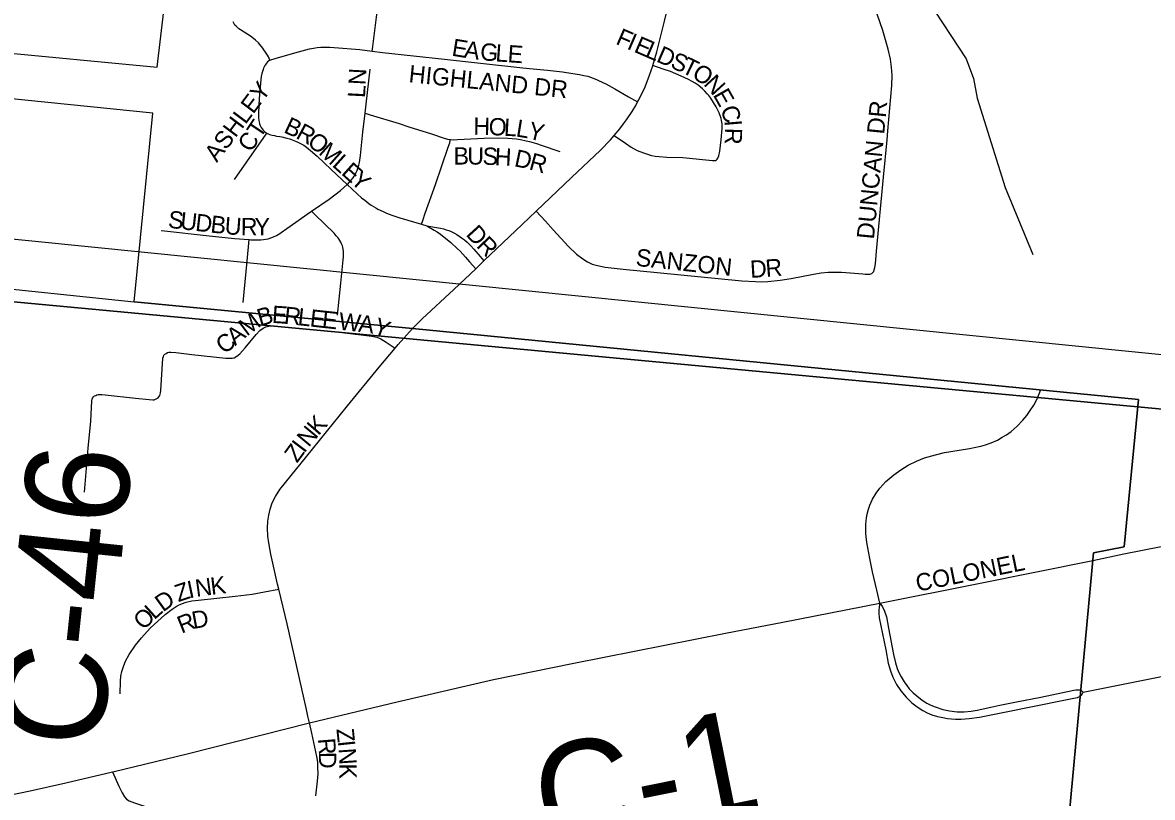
# Model space of a CAD drawing. Extents: x 1410790 to 1770854, y 448063 to 770588.
# Drawn here: x 1524817 to 1528079, y 650287 to 652525 of the extents above; entities that cross this region are included whole.
import ezdxf

# ---------------------------------------------------------------- set-up
doc = ezdxf.new("R2010")
doc.units = 0
for name, color, linetype in [('GM_X_City_Street', 7, 'Continuous'), ('GM_X_City_Street_Text', 7, 'Continuous'), ('GM_X_Corporation', 7, 'Continuous'), ('GM_X_County_Road', 7, 'Continuous'), ('GM_X_County_Road_Text', 7, 'Continuous'), ('GM_X_Minor_River', 7, 'Continuous'), ('GM_X_Section', 7, 'Continuous'), ('GM_X_Township', 7, 'Continuous')]:
    doc.layers.add(name, color=color, linetype=linetype)

msp = doc.modelspace()

# ---------------------------------------------------------------- linework, layer by layer
at = {"layer": 'GM_X_City_Street'}
for points in [[(1525826.4, 652442.4), (1525828.2, 652456.2), (1525832.3, 652487.2), (1525839.9, 652548.4), (1525843.5, 652581), (1525848.5, 652639.6), (1525856.1, 652720.7), (1525860.5, 652756.1), (1525864.4, 652787.1), (1525868.2, 652817.8), (1525873.3, 652869), (1525874.9, 652888.4), (1525875.4, 652901.7), (1525875.4, 652922.5), (1525875, 652937.2), (1525873.9, 652953), (1525869.6, 652996.2)], [(1526636.8, 652401.2), (1526648.2, 652441), (1526670.2, 652529.8), (1526691.4, 652619.3), (1526722.8, 652750), (1526747.2, 652854.2)], [(1525530.9, 652417.1), (1525526.3, 652426.1), (1525523.5, 652431.2), (1525521.7, 652434.3), (1525518.5, 652439.4), (1525513.5, 652446.9), (1525510, 652451.6), (1525501.5, 652462), (1525497.5, 652466.4), (1525488.9, 652474.8), (1525483.4, 652479.5), (1525474.4, 652486.4), (1525467.5, 652491.1), (1525445.9, 652504.4), (1525441.1, 652507.7), (1525437, 652511), (1525433, 652514.9), (1525429.9, 652518.3), (1525427.5, 652522.1), (1525424.8, 652527.7)], [(1527269.4, 651800.7), (1527272, 651803.3), (1527274.4, 651806.2), (1527276.1, 651810.7), (1527277.6, 651817.5), (1527279.3, 651828.5), (1527282.7, 651864.9), (1527303, 652078.7), (1527313.2, 652186.5), (1527315.1, 652212.7), (1527326.4, 652343.4), (1527327.5, 652373.2), (1527326.2, 652396.6), (1527322.9, 652419.7), (1527316.3, 652448.7), (1527300.4, 652502.4), (1527284.6, 652549.2)], [(1525530.9, 652417.1), (1525548.6, 652422.5), (1525613.4, 652441), (1525645.2, 652449), (1525657.1, 652451.4), (1525666.9, 652452.9), (1525678, 652454.2), (1525687.8, 652454.5), (1525704.2, 652454.4), (1525716.6, 652453.6), (1525790.6, 652447.1), (1525826.4, 652442.4)], [(1525826.4, 652442.4), (1525855.8, 652438.5), (1526035.4, 652419.2), (1526130.2, 652409.2), (1526260.7, 652394.2), (1526280.3, 652392.3), (1526332.8, 652387.9), (1526375.3, 652382.6), (1526405.2, 652378.5), (1526424.7, 652375.5), (1526437.7, 652372.9), (1526448.4, 652370.3), (1526456.2, 652367.8), (1526469.2, 652362.9), (1526475.9, 652359.5), (1526494.6, 652351.2), (1526500.6, 652348.1), (1526526.4, 652333.8), (1526566.4, 652311.1), (1526592.6, 652296.2)], [(1525530.9, 652417.1), (1525526.7, 652414.1), (1525524.2, 652411.8), (1525521, 652408.1), (1525519, 652405.4), (1525517.2, 652402.7), (1525516.2, 652401), (1525514.6, 652397.9), (1525512.4, 652393.4), (1525511, 652389.8), (1525510, 652386.9), (1525509, 652383.6), (1525507.6, 652378.2), (1525506, 652369.3), (1525504.9, 652360.7), (1525500.2, 652306.3), (1525497.5, 652264.4), (1525497.5, 652255.7), (1525497.7, 652250.4), (1525498.7, 652242.8), (1525499.4, 652239), (1525501, 652233.1), (1525502.8, 652228.5), (1525505.8, 652222.6), (1525508.4, 652218.5), (1525511.6, 652214.5), (1525515.4, 652210.8), (1525520.1, 652207.1), (1525521.9, 652206)], [(1526525.1, 652199.4), (1526557.9, 652176.6), (1526574.1, 652165.4), (1526591.5, 652156.1), (1526609.7, 652148.6), (1526620.8, 652144.8), (1526632.7, 652141.5), (1526643.2, 652139.7), (1526654.5, 652138.3), (1526677.4, 652136.5), (1526723.4, 652135.3), (1526809.2, 652126.5), (1526813.9, 652126.5), (1526817.8, 652127.3), (1526820.3, 652128.7), (1526822.6, 652130.7), (1526824.3, 652133.5), (1526827.1, 652140.2), (1526829.9, 652154.1), (1526834.3, 652186.7), (1526836.8, 652219.4), (1526836.4, 652232.5), (1526835.2, 652242), (1526833.5, 652248.6), (1526828.3, 652264.2), (1526819.4, 652281.7), (1526803.8, 652306.9), (1526798.1, 652314.7), (1526793.8, 652319.9), (1526786.7, 652327.6), (1526780.1, 652334), (1526767.3, 652344.4), (1526759, 652350), (1526750.6, 652354.8), (1526739.5, 652360.7), (1526718.1, 652370.6), (1526688, 652383.7), (1526666.2, 652391.1), (1526636.8, 652401.2)], [(1526592.6, 652296.2), (1526595.9, 652302.3), (1526614, 652340.1), (1526627.2, 652373), (1526636.6, 652400.5), (1526636.8, 652401.2)], [(1525805.4, 652263.2), (1525808.3, 652289.9), (1525820.3, 652390.6)], [(1526525.1, 652199.4), (1526541.7, 652218.8), (1526552, 652232.4), (1526560.9, 652244.6), (1526576.8, 652268.7), (1526587.2, 652286.2), (1526592.6, 652296.2)], [(1525754.2, 652057.7), (1525755.4, 652058.7), (1525764.9, 652069.4), (1525770.9, 652076.9), (1525774.3, 652081.9), (1525780.2, 652092.4), (1525782.9, 652098.4), (1525785.1, 652104.7), (1525787.4, 652113.4), (1525789.1, 652121.6), (1525792.3, 652141.8), (1525799.6, 652208.5), (1525805.4, 652263.2)], [(1525805.4, 652263.2), (1525820.3, 652258.7), (1525904.2, 652233.4), (1525932.4, 652224.6), (1525997.7, 652203.5), (1526034.3, 652191.3), (1526043.6, 652188.9), (1526052.6, 652187.3)], [(1525428.8, 652072.1), (1525464.1, 652122.7), (1525506.9, 652184), (1525518.1, 652200.5), (1525521.9, 652206)], [(1525521.9, 652206), (1525523.3, 652205.1), (1525526.4, 652203.6), (1525528.1, 652202.9), (1525532.5, 652201.3), (1525537.2, 652199.9), (1525543.8, 652198.7), (1525550.1, 652197.6), (1525559.4, 652196.1), (1525565.5, 652194.9), (1525580, 652191.5), (1525588.1, 652189.3), (1525594.8, 652187.1), (1525604.9, 652183.1), (1525611.7, 652180), (1525621.1, 652175.1), (1525628.5, 652170.8), (1525636, 652165.7), (1525647.9, 652156.2), (1525667.2, 652139.2), (1525708, 652101.4), (1525754.2, 652057.7)], [(1526299.6, 651980.7), (1526402.1, 652077.7), (1526485.3, 652156.5), (1526514.5, 652186.9), (1526525.1, 652199.4)], [(1525968.9, 651942.6), (1525972.5, 651953.9), (1525979.4, 651974.9), (1526008.5, 652057.9), (1526045.8, 652165.7), (1526049.9, 652178.2), (1526051.7, 652184.3), (1526052.6, 652187.3)], [(1526052.6, 652187.3), (1526062.2, 652186.9), (1526072.7, 652187.2), (1526149.6, 652191.7), (1526190.2, 652192.2), (1526217.6, 652191.6), (1526230.1, 652190.7), (1526242.6, 652189.3), (1526254, 652187.5), (1526270.9, 652184), (1526280.1, 652181.6), (1526300.3, 652175.7), (1526314.4, 652171.1), (1526368, 652152.7)], [(1525650.8, 651980.1), (1525702.2, 652015.1), (1525735, 652040.7), (1525754.2, 652057.7)], [(1525754.2, 652057.7), (1525783.1, 652030.3), (1525795.6, 652019.2), (1525804.5, 652011.9), (1525816, 652003.2), (1525823.1, 651998.3), (1525836.3, 651990.2), (1525842.6, 651986.7), (1525857.5, 651979.4), (1525867.5, 651975), (1525882.7, 651969.2), (1525905.5, 651961.5), (1525968.9, 651942.6)], [(1525470.7, 651898.3), (1525475.3, 651897.9), (1525487, 651897.4), (1525498.1, 651897.4), (1525504.9, 651897.8), (1525512.3, 651898.6), (1525519.1, 651899.6), (1525525.9, 651901), (1525533.2, 651903.2), (1525541, 651906.2), (1525549.6, 651910.5), (1525559, 651915.9), (1525563, 651918.5), (1525579.8, 651930.1), (1525648.1, 651978.2), (1525650.8, 651980.1)], [(1525726.3, 651680.3), (1525735.3, 651772.8), (1525742.7, 651840.1), (1525743.3, 651848.5), (1525743.4, 651857), (1525743.1, 651865), (1525742.8, 651870.2), (1525741.5, 651876.3), (1525740.2, 651880.3), (1525738, 651886), (1525735.8, 651890.8), (1525732.9, 651896), (1525729.6, 651901.1), (1525727, 651904.4), (1525722.5, 651909.8), (1525716, 651916.8), (1525661.4, 651969.8), (1525650.8, 651980.1)], [(1526148.7, 651836.8), (1526259, 651942.4), (1526299.6, 651980.7)], [(1526299.6, 651980.7), (1526326.2, 651951.3), (1526348.4, 651926.7), (1526392.6, 651878.7), (1526416.3, 651856.6), (1526434.2, 651842.9), (1526447.6, 651834.6), (1526454, 651831.2), (1526461.6, 651827.7), (1526469, 651825.2), (1526477, 651823.4), (1526499, 651819.2), (1526551, 651813.3), (1526648.9, 651803.6), (1526893.9, 651779.4), (1526932.9, 651777), (1526951.8, 651776.9), (1526968.6, 651777.4), (1527004.1, 651780.8), (1527036.2, 651786), (1527100.8, 651798.7), (1527123.1, 651802.3), (1527142.8, 651803.9), (1527157.5, 651804.5), (1527181, 651804.2), (1527206.6, 651802.7), (1527242.7, 651799.3), (1527249.9, 651798.8), (1527258.7, 651798.3), (1527263, 651798.3), (1527266.6, 651799.3), (1527269.4, 651800.7)], [(1525968.9, 651942.6), (1525984.2, 651938)], [(1525216.6, 651924.3), (1525226.4, 651923.4), (1525346.9, 651910), (1525428.4, 651902.1), (1525470.7, 651898.3)], [(1525984.2, 651938), (1526005.4, 651925.8), (1526014.1, 651920.5), (1526023.5, 651914), (1526053.6, 651889.6), (1526071.8, 651872.7), (1526079.8, 651864.6), (1526095.4, 651847.5), (1526107.1, 651834.6), (1526125.3, 651814.4)], [(1525984.2, 651938), (1526023, 651931.2), (1526032.1, 651929.2), (1526039.5, 651927.1), (1526047.7, 651924.5), (1526054.6, 651921.5), (1526061.9, 651917.7), (1526070.2, 651913.1), (1526080.3, 651906.8), (1526087.3, 651901.9), (1526093, 651897.4), (1526100.7, 651890.8), (1526111.4, 651880.3), (1526119.8, 651870.8), (1526125.2, 651864.4), (1526131.8, 651856.7), (1526148.7, 651836.8)], [(1525454, 651716.6), (1525465, 651835.8), (1525470.7, 651898.3)], [(1525942.2, 651641.8), (1525970.9, 651669.4), (1526062.2, 651754.2), (1526125.3, 651814.4)], [(1526125.3, 651814.4), (1526147.6, 651835.8), (1526148.7, 651836.8)], [(1525227.4, 651567.4), (1525230.9, 651569.9), (1525235.1, 651572.2), (1525239.3, 651573.2), (1525244.5, 651573.4), (1525259.5, 651571.9), (1525305.1, 651566.9), (1525403.4, 651556.2), (1525417.4, 651555.6), (1525422.2, 651555.8), (1525427.9, 651557.4), (1525435.1, 651561.3), (1525443.6, 651568), (1525459.1, 651585.8), (1525490.7, 651624), (1525501.3, 651635.6), (1525511, 651642.8), (1525519, 651646.6), (1525527.6, 651648.6)], [(1525527.6, 651648.6), (1525538.1, 651649), (1525570.6, 651646.8), (1525664.8, 651637.7), (1525739.7, 651629.9), (1525824.9, 651619.9), (1525839.7, 651616.8), (1525850.7, 651611.9), (1525866.2, 651602), (1525892.6, 651585.3)], [(1525892.6, 651585.3), (1525901, 651595.5), (1525942.2, 651641.8)], [(1525556.2, 650888.6), (1525552.8, 650903.1), (1525533.6, 650989.9), (1525527.8, 651022.8), (1525525.1, 651041.8), (1525524, 651065.3), (1525525.1, 651085.1), (1525527.4, 651102.9), (1525531.2, 651120), (1525537.6, 651138.2), (1525547.1, 651156), (1525559.6, 651176.5), (1525653.5, 651293.2), (1525755.1, 651417.8), (1525846.3, 651529.7), (1525892.6, 651585.3)], [(1525024.2, 651446.8), (1525027.7, 651448.3), (1525031.2, 651449.6), (1525035.1, 651450.6), (1525039.4, 651451), (1525045.1, 651450.8), (1525054.9, 651450), (1525143, 651440.4), (1525182.1, 651436.1), (1525192.8, 651435.4), (1525196.9, 651435.9), (1525200.7, 651437.1), (1525204.5, 651439), (1525207.7, 651441.5), (1525210.5, 651444.7), (1525212.6, 651448.1), (1525214, 651451.7), (1525215.2, 651456.1), (1525216.2, 651462.3), (1525222, 651555.5), (1525223.1, 651560.6), (1525224.8, 651564.2), (1525227.4, 651567.4)], [(1527291.9, 650848.6), (1527283.3, 650885.7), (1527271.1, 650938.7), (1527262.9, 650977.1), (1527254.3, 651023.9), (1527251.8, 651049.6), (1527251.6, 651075.4), (1527253.5, 651094.4), (1527255.7, 651105.3), (1527259.5, 651120), (1527263.1, 651131.3), (1527271, 651148.8), (1527281.9, 651166.2), (1527292.3, 651180.5), (1527309.9, 651199.4), (1527332.1, 651218.6), (1527352.5, 651233.6), (1527374.2, 651247.2), (1527398.2, 651258.5), (1527421.5, 651267.9), (1527452.5, 651277.1), (1527479.2, 651283.1), (1527497.4, 651286.5), (1527551.2, 651295.2), (1527569.4, 651298.6), (1527583.8, 651301.9), (1527597.5, 651305.8), (1527613.3, 651311.2), (1527631.6, 651319.5), (1527645.4, 651327.3), (1527657.7, 651334.9), (1527671.3, 651344.4), (1527689.1, 651359.6), (1527705.4, 651376.4), (1527716.5, 651390.4), (1527726.5, 651404.4), (1527736.5, 651419.9), (1527747, 651440.9), (1527757.4, 651465.5)], [(1524995.3, 651168.9), (1524999.2, 651214.8), (1525006.4, 651296.3), (1525013.2, 651374.3), (1525016.9, 651432.4), (1525017.7, 651437.4), (1525018.9, 651440.7), (1525021.1, 651444.1), (1525024.2, 651446.8)], [(1527996.8, 650990.9), (1528364.4, 651063), (1528390.7, 651067.7)], [(1527291.9, 650848.6), (1527577.2, 650905.1), (1527907, 650971.3)], [(1527907, 650971.3), (1527996.8, 650990.9)], [(1525098.5, 650585.9), (1525099.2, 650622.7), (1525100.4, 650637.1), (1525102.7, 650650.6), (1525109.1, 650668.7), (1525114.2, 650680.4), (1525124.8, 650700.3), (1525142.5, 650727), (1525159.9, 650748.3), (1525185.2, 650775.7), (1525228.5, 650815.5), (1525248.6, 650831.2), (1525263.2, 650840.9), (1525275.7, 650846.6), (1525288.5, 650850.8), (1525305.6, 650854.9), (1525325, 650857.2), (1525430.6, 650868.3), (1525479.7, 650874.3), (1525515.4, 650880.9), (1525556.2, 650888.6)], [(1525644.7, 650502.2), (1525640.5, 650521.9), (1525636.7, 650540.9), (1525580.2, 650788.1), (1525556.2, 650888.6)], [(1526846.5, 650761.8), (1527012, 650793.2), (1527291.9, 650848.6)], [(1527291.9, 650848.6), (1527289.9, 650837.9), (1527289.1, 650826.1), (1527289.4, 650819), (1527290, 650805.9), (1527309, 650713.4), (1527316.4, 650674.6), (1527322.5, 650652.4), (1527329.7, 650634.1), (1527340.3, 650613.7), (1527353, 650594.6), (1527367.7, 650576.8), (1527384.3, 650560.8), (1527399.8, 650548.7), (1527416.5, 650538.2), (1527428.8, 650531.2), (1527442.5, 650525.7), (1527459.1, 650520.9), (1527474.2, 650517.6), (1527487.1, 650515.4), (1527499.2, 650514), (1527511, 650513.2), (1527527.2, 650513.2), (1527550.5, 650515.2), (1527579.8, 650519.1), (1527657.1, 650534.5), (1527728.1, 650548.4), (1527837.5, 650571.1), (1527856.9, 650574.7), (1527862.8, 650576), (1527867.2, 650577.3), (1527870.4, 650579), (1527873.6, 650581.2), (1527875.8, 650583.9), (1527877.6, 650587.3), (1527879.2, 650591.2)], [(1527291.9, 650848.6), (1527300.1, 650837.8), (1527305.6, 650825.5), (1527311.1, 650808.9), (1527317.1, 650776.5), (1527331.8, 650699.9), (1527337, 650675.9), (1527342.5, 650659.4), (1527347.7, 650646.5), (1527353.6, 650635.1), (1527362, 650620.7), (1527369.8, 650610.3), (1527377.2, 650600.8), (1527388.2, 650589.3), (1527398.5, 650580.2), (1527414.2, 650568.3), (1527427.6, 650559.1), (1527439, 650553.6), (1527451.8, 650548.4), (1527473.7, 650541.1), (1527492.9, 650536.8), (1527515.7, 650534.1), (1527535.6, 650534.1), (1527555.5, 650536.3), (1527573.2, 650539.6), (1527612.6, 650547.9), (1527638.3, 650553.4), (1527686.5, 650563.3), (1527757.4, 650577.1), (1527852.4, 650596.9), (1527858.1, 650597.7), (1527863.4, 650598), (1527868.4, 650597.5), (1527872.6, 650596.3), (1527876.4, 650594.2), (1527879.2, 650591.2)], [(1527879.2, 650591.2), (1528086.3, 650632.2), (1528440.7, 650702.3)], [(1525644.7, 650502.2), (1525898.5, 650563.5), (1526176.9, 650627.3)], [(1525076.1, 650360.6), (1525081.1, 650361.8), (1525292.1, 650413.3), (1525644.7, 650502.2)], [(1525663.8, 650292.2), (1525668.4, 650334.3), (1525669.7, 650354.9), (1525669.5, 650373.8), (1525668.8, 650388.6), (1525666.5, 650405.3), (1525651.5, 650473), (1525644.7, 650502.2)], [(1524511.2, 650245.7), (1524565.4, 650253.9), (1524701.5, 650278.4), (1524838.3, 650306), (1524941.9, 650329.3), (1525076.1, 650360.6)], [(1525076.1, 650360.6), (1525094.8, 650320.1), (1525103.9, 650300.3), (1525110.7, 650289.3), (1525116.4, 650282.5), (1525124.4, 650277.2), (1525139.5, 650271.1), (1525204.7, 650250.1), (1525283.1, 650225.9), (1525386.3, 650193.2), (1525517.6, 650151.5), (1525727.7, 650086.8), (1525804.6, 650063.3)]]:
    msp.add_lwpolyline(points, dxfattribs=at)
at = {"layer": 'GM_X_Corporation'}
for points in [[(1524720.1, 652442.7), (1525205.4, 652396.4), (1525273.6, 652975), (1524773.8, 653012.8)], [(1527815.5, 649985.9), (1527909, 650993.3), (1527997.7, 651010.8), (1528039.5, 651437), (1525942.2, 651641.8), (1525138.5, 651718.8), (1525192.3, 652264.1), (1524708.3, 652312.6)], [(1521851.4, 650276.9), (1522603.4, 650350.4), (1523616.5, 650564.8), (1523592.6, 650298.8), (1524521.2, 650430.5), (1524558.2, 650794.4), (1524657.3, 651768.8), (1525138.5, 651718.8), (1525942.2, 651641.8), (1528039.5, 651437), (1527997.7, 651010.8), (1527909, 650993.3), (1527815.5, 649985.9), (1529720.6, 650189.8), (1530341, 650295.8)]]:
    msp.add_lwpolyline(points, dxfattribs=at)
at = {"layer": 'GM_X_County_Road'}
msp.add_lwpolyline([(1526176.9, 650627.3), (1526408.1, 650674.7), (1526846.5, 650761.8)], dxfattribs=at)
at = {"layer": 'GM_X_Minor_River'}
msp.add_lwpolyline([(1529216.7, 655260.4), (1529183.4, 655196.9), (1529124.5, 655156), (1528995.8, 655130.6), (1528763.4, 655029.1), (1528710.7, 654996.1), (1528544.6, 654807.1), (1528424.7, 654717.3), (1528393.6, 654665.8), (1528285.1, 654251.1), (1528204.2, 654110.4), (1527992.2, 653928.3), (1527803.9, 653629.5), (1527685.4, 653511.7), (1527492.4, 653275.1), (1527437, 653212.1), (1527320.6, 653000), (1527434.1, 652765.2), (1527428.6, 652592.9), (1527541.4, 652420.2), (1527562.3, 652363.7), (1527573.2, 652307.3), (1527654.1, 652049.1), (1527734.4, 651855.1)], dxfattribs=at)
at = {"layer": 'GM_X_Section'}
for points in [[(1525172.7, 657070.1), (1530204.9, 656579), (1530308.8, 656571.2), (1529818.7, 651249.1), (1524666.4, 651730.2)], [(1529818.7, 651249.1), (1529389.2, 645957.9), (1524163.6, 646480.2), (1524666.4, 651730.2)]]:
    msp.add_lwpolyline(points, close=True, dxfattribs=at)
at = {"layer": 'GM_X_Township'}
for points in [[(1521201.8, 673511.2), (1520708.9, 668234.8), (1520705, 668192.8), (1520384.1, 664777), (1520023.3, 660938), (1519813.3, 658702.6), (1519702.8, 657525.8), (1519766.8, 657522.5), (1519720.6, 657004.8), (1519314.6, 652452.1), (1524688.8, 651910.7), (1526106.4, 651767.9), (1530096, 651366), (1531112.1, 651263.6), (1532044.4, 651169.7), (1532157.4, 651158.4), (1532426.7, 651131.2), (1533590, 651014), (1540632, 650304.6), (1541201.9, 650247.2), (1548862.1, 649478.6)], [(1518591.2, 644339.7), (1518813, 646827.1), (1519006.1, 648972.3), (1519314.6, 652452.1), (1524688.8, 651910.7), (1526106.4, 651767.9), (1530096, 651366), (1531112.1, 651263.6), (1532044.4, 651169.7), (1532157.4, 651158.4), (1532426.7, 651131.2), (1533590, 651014), (1540632, 650304.6), (1541201.9, 650247.2), (1548862.1, 649478.6), (1553877.2, 648970.1), (1556492.4, 648706.9), (1556030.2, 643461.3)]]:
    msp.add_lwpolyline(points, dxfattribs=at)

# ---------------------------------------------------------------- texts
at = {"layer": 'GM_X_City_Street_Text'}
for s, rotation, p in [('F', 336.5646, (1526526.8, 652464.6)), ('I', 336.5345, (1526559.1, 652450.6)), ('E', 350.6432, (1526053.8, 652430)), ('A', 351.4325, (1526089.3, 652424.2)), ('G', 355.1674, (1526136.4, 652417.2)), ('L', 355.9189, (1526180.9, 652413.4)), ('E', 355.9261, (1526216, 652410.9)), ('E', 336.5675, (1526579.3, 652441.8)), ('L', 336.5396, (1526611.6, 652427.8)), ('D', 336.5643, (1526643.9, 652413.8)), ('S', 336.5759, (1526684.3, 652396.3)), ('HIGHLAND DR', 354.1746, (1525930.1, 652353.3)), ('T', 334.3147, (1526716.1, 652382.5)), ('O', 327.6981, (1526746.5, 652368)), ('LN', 86.989, (1525805.3, 652306.8)), ('N', 312.4957, (1526781, 652346.7)), ('ASHLEY', 53.1309, (1525377.7, 652119.2)), ('E', 299.4381, (1526809, 652316.7)), ('C', 288.5463, (1526831.1, 652276.5)), ('DUNCAN DR', 84.4277, (1527274.9, 651898)), ('CT', 56.3082, (1525475.8, 652147.9)), ('B', 334.9772, (1525567.8, 652209.3)), ('R', 331.7132, (1525603, 652192.9)), ('H', 358.9727, (1526118, 652201.3)), ('O', 357.4203, (1526161.7, 652200.6)), ('L', 356.6921, (1526205.5, 652198.6)), ('L', 350.6702, (1526239.2, 652196.7)), ('Y', 346.8145, (1526273.1, 652191.2)), ('I', 274.7709, (1526843, 652242.1)), ('O', 319.4864, (1525635.5, 652175.7)), ('R', 268.5794, (1526844.8, 652221.6)), ('M', 318.2409, (1525668.8, 652147.3)), ('L', 318.1895, (1525708.1, 652112.1)), ('B', 359.9757, (1526061.1, 652115.3)), ('U', 359.4536, (1526100.6, 652115.3)), ('S', 358.1418, (1526144.3, 652114.9)), ('H', 357.1354, (1526179.2, 652113.7)), ('D', 348.09, (1526234.2, 652110.8)), ('R', 344.615, (1526276.5, 652101.9)), ('E', 318.1895, (1525734.4, 652088.7)), ('Y', 318.1977, (1525760.6, 652065.2)), ('S', 353.5663, (1525235, 651932.9)), ('U', 353.5609, (1525269.9, 651928.9)), ('D', 353.5873, (1525313.7, 651924)), ('B', 353.5512, (1525357.4, 651919.1)), ('U', 355.7981, (1525398.9, 651914.4)), ('R', 359.7981, (1525446.6, 651911.1)), ('Y', 359.9929, (1525486.3, 651910.9)), ('D', 312.4648, (1526094.5, 651912.2)), ('R', 313.4767, (1526124.8, 651879)), ('SANZON', 353.8839, (1526585.7, 651822.9)), ('R', 4.7286, (1526963.8, 651790.4)), ('D', 3.3896, (1526918.7, 651787.7)), ('M', 36.859, (1525464.1, 651617.8)), ('B', 16.3457, (1525502.1, 651647.4)), ('E', 356.3368, (1525535.6, 651658)), ('R', 353.7952, (1525570.1, 651655.8)), ('L', 353.7594, (1525609.5, 651651.5)), ('E', 353.7975, (1525644.5, 651647.7)), ('E', 353.7865, (1525679.5, 651643.9)), ('W', 353.7884, (1525727.7, 651638.6)), ('A', 352.6581, (1525784.3, 651632.5)), ('A', 38.9534, (1525430.3, 651590.4)), ('Y', 339.5015, (1525825, 651627.6)), ('C', 38.9519, (1525399.5, 651565.5)), ('K', 49.1142, (1525670.8, 651330.2)), ('N', 50.1525, (1525642.8, 651296.6)), ('I', 52.7979, (1525629.8, 651279.5)), ('Z', 53.824, (1525609.2, 651251.3)), ('COLONEL', 11.4826, (1527401.2, 650881.1)), ('Z', 18.7201, (1525266, 650850.9)), ('I', 11.8414, (1525297.8, 650861.8)), ('N', 7.9369, (1525318.5, 650866.2)), ('K', 6.6817, (1525361.8, 650872.2)), ('D', 35.6546, (1525221.9, 650821.2)), ('O', 43.7249, (1525165.4, 650768.4)), ('L', 42.1009, (1525196.9, 650798.5)), ('R', 21.612, (1525275.5, 650759.8)), ('D', 10.1504, (1525309.8, 650773.6)), ('Z', 275.9661, (1525722.7, 650484.6)), ('R', 274.6306, (1525668.9, 650456.7)), ('I', 275.9541, (1525726.3, 650449.6)), ('D', 271.1803, (1525672, 650418.1)), ('N', 273.8272, (1525728.6, 650428.2)), ('K', 270, (1525731.5, 650385.1))]:
    msp.add_text(s, height=50, rotation=rotation, dxfattribs=at).set_placement(p)
at = {"layer": 'GM_X_County_Road_Text'}
for s, rotation, p in [('C-46', 83.9944, (1525044, 650422.4)), ('C-1', 11.3969, (1526328.6, 650127.2))]:
    msp.add_text(s, height=300, rotation=rotation, dxfattribs=at).set_placement(p)

doc.saveas('drawing.dxf')
